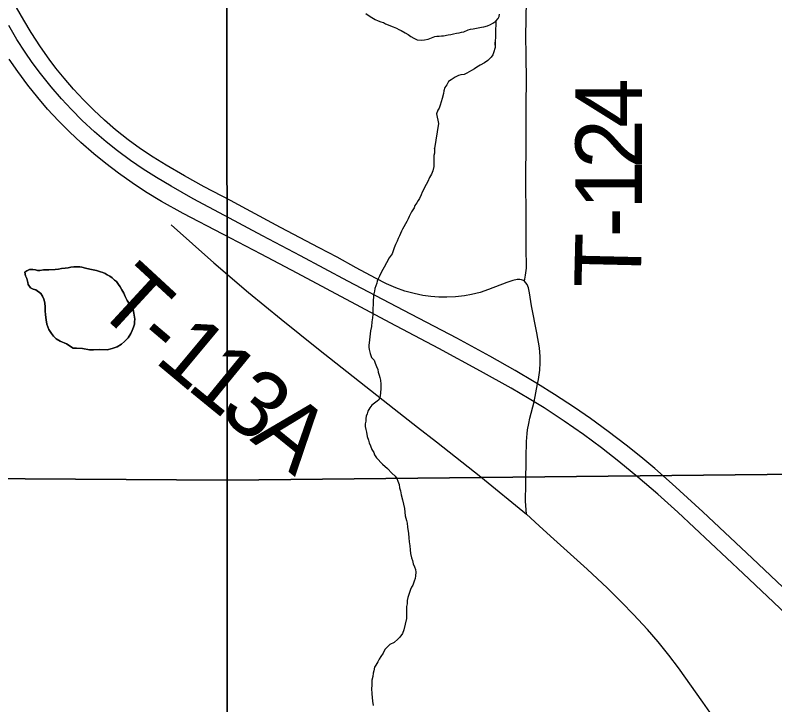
# Model space of a CAD drawing. Extents: x -17 to 88, y -5 to 22.
# Drawn here: x 6.529 to 7.178, y 14.95 to 15.539 of the extents above; entities that cross this region are included whole.
import ezdxf

# ---------------------------------------------------------------- set-up
doc = ezdxf.new("R2010")
doc.units = 0
for name, color, linetype in [('GM_X_County_Road', 7, 'Continuous'), ('GM_X_Minor_Lake', 7, 'Continuous'), ('GM_X_Minor_River', 7, 'Continuous'), ('GM_X_Section', 7, 'Continuous'), ('GM_X_Township_Road', 7, 'Continuous'), ('GM_X_Township_Road_Text', 7, 'Continuous'), ('GM_X_US_Route', 7, 'Continuous')]:
    doc.layers.add(name, color=color, linetype=linetype)

msp = doc.modelspace()

# ---------------------------------------------------------------- linework, layer by layer
at = {"layer": 'GM_X_County_Road'}
for points in [[(6.96426, 15.31159), (6.96345, 15.31216), (6.96255, 15.31258), (6.96165, 15.31288), (6.9601, 15.31309), (6.95786, 15.31306), (6.95438, 15.31229), (6.94915, 15.31043), (6.9334, 15.30444), (6.92626, 15.30214), (6.91898, 15.30026), (6.91281, 15.29914), (6.90533, 15.29832), (6.89783, 15.29795), (6.89095, 15.29802), (6.88407, 15.29854), (6.87725, 15.2995), (6.86988, 15.30101), (6.86203, 15.30318), (6.85437, 15.30595), (6.84636, 15.30948), (6.83687, 15.31421), (6.82045, 15.32311), (6.80412, 15.33207), (6.78872, 15.34016), (6.75566, 15.35741), (6.72668, 15.37308), (6.71302, 15.38046), (6.69042, 15.39222), (6.67354, 15.40154), (6.65798, 15.41067), (6.64688, 15.41758), (6.63601, 15.42485), (6.6254, 15.4325), (6.61468, 15.44105), (6.60524, 15.44919), (6.59613, 15.45769), (6.58733, 15.46651), (6.57886, 15.47565), (6.57068, 15.48505), (6.56358, 15.49374), (6.55795, 15.5012), (6.55052, 15.51198), (6.54272, 15.52399), (6.53622, 15.53462), (6.5301, 15.54549)], [(6.9754, 15.22393), (6.97612, 15.22778), (6.97725, 15.23573), (6.9777, 15.24185), (6.97774, 15.24736), (6.97701, 15.25469), (6.97471, 15.26748), (6.97027, 15.2907), (6.96903, 15.29807), (6.96843, 15.30171), (6.96758, 15.30591), (6.96706, 15.30753), (6.96653, 15.30872), (6.96544, 15.31036), (6.96426, 15.31159)], [(6.97236, 15.20866), (6.9754, 15.22393)], [(6.96583, 15.1126), (6.9652, 15.12368), (6.96532, 15.1386), (6.96562, 15.16097), (6.96596, 15.17469), (6.96649, 15.18155), (6.96688, 15.18467), (6.96782, 15.19022), (6.96876, 15.19451), (6.97236, 15.20866)], [(7.2309, 14.78259), (7.22294, 14.79447), (7.20402, 14.82368), (7.18617, 14.8506), (7.17291, 14.87014), (7.15962, 14.88967), (7.13644, 14.92349), (7.11661, 14.95208), (7.09569, 14.98141), (7.08749, 14.99232), (7.07857, 15.00344), (7.06926, 15.01425), (7.05748, 15.02701), (7.04754, 15.03726), (7.03512, 15.04941), (7.0179, 15.06555), (6.98654, 15.09385), (6.97681, 15.10255), (6.96583, 15.1126)]]:
    msp.add_lwpolyline(points, dxfattribs=at)
at = {"layer": 'GM_X_Minor_Lake'}
for points in [[(6.63117, 15.27912), (6.63041, 15.28443), (6.62965, 15.28747), (6.62851, 15.29013), (6.62661, 15.29203), (6.62472, 15.29507), (6.62282, 15.29848), (6.62168, 15.30152), (6.62016, 15.30418), (6.61864, 15.30684), (6.61713, 15.30874), (6.6156, 15.31139), (6.61371, 15.31253), (6.61181, 15.31443), (6.60991, 15.31595), (6.60764, 15.31709), (6.60574, 15.31823), (6.60384, 15.31899), (6.60194, 15.31974), (6.59853, 15.32088), (6.59549, 15.32127), (6.59284, 15.32202), (6.58904, 15.32278), (6.58601, 15.32354), (6.58411, 15.32392), (6.58183, 15.32392), (6.57918, 15.32392), (6.57652, 15.32354), (6.57424, 15.32316), (6.57159, 15.32278), (6.56855, 15.3224), (6.5659, 15.32202), (6.56324, 15.32164), (6.55755, 15.32126), (6.553, 15.32126), (6.54996, 15.32088), (6.54807, 15.32088), (6.54617, 15.32126), (6.54389, 15.32164), (6.54124, 15.32164), (6.53896, 15.3205), (6.53706, 15.31936)], [(6.53706, 15.31936), (6.53896, 15.3205), (6.54124, 15.32164), (6.54389, 15.32164), (6.54617, 15.32126), (6.54807, 15.32088), (6.54996, 15.32088), (6.553, 15.32126), (6.55755, 15.32126), (6.56324, 15.32164), (6.5659, 15.32202), (6.56855, 15.3224), (6.57159, 15.32278), (6.57424, 15.32316), (6.57652, 15.32354), (6.57918, 15.32392), (6.58183, 15.32392), (6.58411, 15.32392), (6.58601, 15.32354), (6.58904, 15.32278), (6.59284, 15.32202), (6.59549, 15.32127), (6.59853, 15.32088), (6.60194, 15.31974), (6.60384, 15.31899), (6.60574, 15.31823), (6.60764, 15.31709), (6.60991, 15.31595), (6.61181, 15.31443), (6.61371, 15.31253), (6.6156, 15.31139), (6.61713, 15.30874), (6.61864, 15.30684), (6.62016, 15.30418), (6.62168, 15.30152), (6.62282, 15.29848), (6.62472, 15.29507), (6.62661, 15.29203), (6.62851, 15.29013), (6.62965, 15.28747), (6.63041, 15.28443), (6.63117, 15.27912), (6.63079, 15.27684), (6.63079, 15.27494), (6.63003, 15.27228), (6.6289, 15.26963), (6.62776, 15.26697), (6.62549, 15.26317), (6.62245, 15.26013), (6.61979, 15.25785), (6.616, 15.25557), (6.61183, 15.25405), (6.60765, 15.25292), (6.6012, 15.25329), (6.59589, 15.25291), (6.59248, 15.25291), (6.5864, 15.25405), (6.58147, 15.25443), (6.57844, 15.25443), (6.57274, 15.25822), (6.56743, 15.2605), (6.56402, 15.2624), (6.56174, 15.26468), (6.55984, 15.26696), (6.55756, 15.27038), (6.55681, 15.27265), (6.55605, 15.27493), (6.55528, 15.27873), (6.5549, 15.2829), (6.55453, 15.28632), (6.55452, 15.28936), (6.55414, 15.29316), (6.55338, 15.2962), (6.55224, 15.29885), (6.55073, 15.30113), (6.54655, 15.30417), (6.54428, 15.30493), (6.542, 15.30607), (6.5401, 15.30873), (6.53972, 15.31062), (6.53896, 15.31404), (6.53782, 15.31632), (6.53706, 15.31936)], [(6.53706, 15.31936), (6.53782, 15.31632), (6.53896, 15.31404), (6.53972, 15.31062), (6.5401, 15.30873), (6.542, 15.30607), (6.54428, 15.30493), (6.54655, 15.30417), (6.55073, 15.30113), (6.55224, 15.29885), (6.55338, 15.2962), (6.55414, 15.29316), (6.55452, 15.28936), (6.55453, 15.28632), (6.5549, 15.2829), (6.55528, 15.27873), (6.55605, 15.27493), (6.55681, 15.27265), (6.55756, 15.27038), (6.55984, 15.26696), (6.56174, 15.26468), (6.56402, 15.2624), (6.56743, 15.2605), (6.57274, 15.25822), (6.57844, 15.25443), (6.58147, 15.25443), (6.5864, 15.25405), (6.59248, 15.25291), (6.59589, 15.25291), (6.6012, 15.25329), (6.60765, 15.25292), (6.61183, 15.25405), (6.616, 15.25557), (6.61979, 15.25785), (6.62245, 15.26013), (6.62549, 15.26317), (6.62776, 15.26697), (6.6289, 15.26963), (6.63003, 15.27228), (6.63079, 15.27494), (6.63079, 15.27684), (6.63117, 15.27912)]]:
    msp.add_lwpolyline(points, dxfattribs=at)
at = {"layer": 'GM_X_Minor_River'}
for points in [[(6.82856, 15.54042), (6.83156, 15.53847), (6.83382, 15.53691), (6.83645, 15.53534), (6.83909, 15.53415), (6.84135, 15.53335), (6.84362, 15.53255), (6.8455, 15.53138), (6.84776, 15.53057), (6.84965, 15.52978), (6.85192, 15.52898), (6.85494, 15.52778), (6.85682, 15.52661), (6.8587, 15.52581), (6.86209, 15.52385), (6.86472, 15.52228), (6.86697, 15.52072), (6.8696, 15.51916), (6.87262, 15.51796), (6.87641, 15.51751), (6.8787, 15.51785), (6.88175, 15.51855), (6.88482, 15.51963), (6.8875, 15.52072), (6.88941, 15.52106), (6.89131, 15.52103), (6.89321, 15.52137), (6.89511, 15.52134), (6.89893, 15.52203), (6.90122, 15.52236), (6.90351, 15.52308), (6.90618, 15.52341), (6.90846, 15.52375), (6.91038, 15.52447), (6.91229, 15.52481), (6.91611, 15.52626), (6.91803, 15.52699), (6.92032, 15.52732), (6.92757, 15.52871), (6.92947, 15.52905), (6.93253, 15.52976), (6.93521, 15.53084), (6.93713, 15.53195), (6.93983, 15.5338), (6.94177, 15.53604), (6.94257, 15.53792), (6.94298, 15.53981)], [(6.93983, 15.5338), (6.93907, 15.5133), (6.93911, 15.51596), (6.93907, 15.5133), (6.93903, 15.51141), (6.9378, 15.50687), (6.93701, 15.50499), (6.93583, 15.50311), (6.93274, 15.50013), (6.93004, 15.49828), (6.9262, 15.49608), (6.92351, 15.49461), (6.92158, 15.49312), (6.91889, 15.49166), (6.91505, 15.48945), (6.91275, 15.48835), (6.9097, 15.48803), (6.90778, 15.48731), (6.9051, 15.48584), (6.90163, 15.48362), (6.89933, 15.48215), (6.89776, 15.47952), (6.89619, 15.47727), (6.89538, 15.47425), (6.89495, 15.47197), (6.89374, 15.46782), (6.89292, 15.4648), (6.89211, 15.46216), (6.8913, 15.45951), (6.89013, 15.45763), (6.88893, 15.45462), (6.89084, 15.44638)], [(6.89084, 15.44638), (6.88725, 15.42497), (6.88725, 15.42535), (6.88725, 15.42307), (6.88725, 15.42117), (6.88687, 15.4189), (6.88687, 15.417), (6.88687, 15.41472), (6.88687, 15.41282), (6.88687, 15.40978), (6.88574, 15.40599), (6.8846, 15.40295), (6.88308, 15.40029), (6.88157, 15.39687), (6.88005, 15.39421), (6.87664, 15.38776), (6.87588, 15.38548), (6.87436, 15.38244), (6.87322, 15.38054), (6.87208, 15.37864), (6.87057, 15.37636), (6.86981, 15.37446), (6.86753, 15.37105), (6.86678, 15.36915), (6.86564, 15.36687), (6.86488, 15.36497), (6.86374, 15.36269), (6.8626, 15.36079), (6.86109, 15.35813), (6.85995, 15.35624), (6.85919, 15.35434), (6.85729, 15.35054), (6.85616, 15.34826), (6.8554, 15.34598), (6.85388, 15.34295), (6.85274, 15.34029), (6.85123, 15.33497), (6.84857, 15.33155), (6.8463, 15.32738), (6.8444, 15.32358), (6.84212, 15.31978), (6.84023, 15.31598), (6.83909, 15.3137), (6.83833, 15.3118), (6.83795, 15.30991), (6.8372, 15.30763), (6.83644, 15.30535), (6.83606, 15.30307), (6.8353, 15.29965), (6.8353, 15.29775), (6.83492, 15.29586), (6.83492, 15.29358), (6.83492, 15.29168), (6.83454, 15.28826), (6.83454, 15.28636), (6.83455, 15.28332), (6.83417, 15.28029), (6.83379, 15.27687), (6.83341, 15.27307), (6.83265, 15.26927), (6.83152, 15.25902), (6.83114, 15.25712), (6.83114, 15.25522), (6.83152, 15.25332), (6.83228, 15.24991), (6.83342, 15.24649), (6.8357, 15.24421), (6.83646, 15.24155), (6.8376, 15.2389), (6.83873, 15.23624), (6.83911, 15.23396), (6.83987, 15.2313), (6.84063, 15.2294), (6.84101, 15.22713), (6.84139, 15.22371), (6.84139, 15.22029), (6.84102, 15.21611), (6.84064, 15.21193), (6.8395, 15.21004), (6.83609, 15.20738), (6.83381, 15.20586), (6.83191, 15.20358), (6.8304, 15.20054), (6.82964, 15.19826), (6.82888, 15.19637), (6.8285, 15.19446), (6.8285, 15.19219), (6.82812, 15.18991), (6.82812, 15.18763), (6.8285, 15.18497), (6.82926, 15.1827), (6.82964, 15.1789), (6.83078, 15.17586), (6.83154, 15.17358), (6.83268, 15.17092), (6.83382, 15.16788), (6.83534, 15.16523), (6.8361, 15.16333), (6.83762, 15.16067), (6.84293, 15.15536), (6.8471, 15.15156)], [(6.89003, 15.44878), (6.89003, 15.44878)], [(6.8471, 15.15156), (6.8509, 15.14776), (6.85356, 15.1451), (6.85507, 15.14321), (6.85583, 15.14093), (6.85697, 15.13789), (6.85735, 15.13523), (6.85811, 15.13257), (6.85887, 15.12916), (6.86001, 15.12498), (6.86077, 15.12118), (6.86153, 15.11738), (6.86229, 15.11131), (6.86343, 15.10713), (6.86381, 15.10485), (6.86419, 15.10144), (6.86495, 15.09612), (6.86533, 15.09232), (6.86571, 15.0889), (6.86609, 15.08549), (6.86647, 15.08207), (6.86685, 15.07903), (6.86761, 15.07524), (6.86837, 15.07296), (6.86913, 15.0703), (6.87027, 15.06764), (6.87103, 15.06536), (6.87141, 15.06309), (6.87103, 15.06005), (6.87065, 15.05777), (6.8699, 15.05549), (6.86876, 15.05207), (6.86762, 15.05017), (6.86686, 15.04827), (6.86535, 15.0441), (6.86459, 15.04144), (6.86383, 15.03878), (6.86383, 15.03612), (6.86345, 15.03384), (6.86345, 15.03195), (6.86345, 15.02815), (6.86345, 15.02549), (6.86345, 15.02359), (6.86118, 15.01372), (6.86004, 15.01068), (6.85777, 15.00764), (6.85587, 15.00574), (6.85284, 15.00308), (6.84904, 15.00119), (6.84677, 14.99891), (6.84487, 14.99701), (6.84335, 14.99397), (6.84146, 14.99093), (6.83994, 14.98865), (6.8388, 14.98637), (6.83728, 14.98372), (6.83615, 14.98182), (6.83539, 14.97878), (6.83501, 14.97688), (6.83463, 14.97384), (6.83387, 14.9708), (6.83387, 14.96891), (6.83388, 14.96625), (6.8335, 14.96359), (6.83388, 14.95903), (6.83426, 14.95296), (6.83502, 14.94916)]]:
    msp.add_lwpolyline(points, dxfattribs=at)
at = {"layer": 'GM_X_Section'}
for points in [[(6.70945, 16.1492), (6.71014, 15.14163), (5.71662, 15.14816), (5.71414, 16.14656)], [(7.71159, 16.15106), (7.71436, 15.15219), (6.71014, 15.14163), (6.70945, 16.1492)], [(5.71662, 15.14816), (6.71014, 15.14163), (6.70992, 14.1406), (5.69164, 14.14626)], [(6.71014, 15.14163), (7.71436, 15.15219), (7.70793, 14.14937), (6.70992, 14.1406)]]:
    msp.add_lwpolyline(points, close=True, dxfattribs=at)
at = {"layer": 'GM_X_Township_Road'}
for points in [[(6.96426, 15.31159), (6.96502, 15.31679), (6.96592, 15.32286), (6.96574, 15.341), (6.9656, 15.36522), (6.96524, 15.3994), (6.96553, 15.42923), (6.96568, 15.46403), (6.9658, 15.48205), (6.96554, 15.50562), (6.96549, 15.52048), (6.96591, 15.55139)], [(6.66238, 15.35974), (6.69861, 15.32748), (6.72844, 15.30209), (6.75626, 15.27915), (6.78829, 15.25351), (6.85269, 15.20269), (6.87286, 15.1871), (6.88903, 15.17449), (6.92702, 15.1444), (6.96583, 15.1126)]]:
    msp.add_lwpolyline(points, dxfattribs=at)
at = {"layer": 'GM_X_US_Route'}
for points in [[(7.22747, 15.01022), (7.15873, 15.07502), (7.11652, 15.1145), (7.09044, 15.13846), (7.07557, 15.15163), (7.0637, 15.16163), (7.05111, 15.17172), (7.03581, 15.18338), (7.02072, 15.1943), (7.00692, 15.2038), (6.98976, 15.215), (6.9754, 15.22393), (6.97236, 15.22583), (6.95633, 15.23532), (6.9347, 15.24754), (6.90633, 15.26297), (6.86121, 15.28665), (6.81328, 15.3117), (6.77267, 15.33331), (6.7403, 15.35053), (6.7079, 15.36769), (6.68108, 15.38214), (6.66211, 15.39281), (6.6498, 15.40012), (6.63824, 15.40746), (6.62742, 15.41482), (6.61638, 15.42294), (6.60662, 15.43068), (6.59668, 15.4392), (6.58623, 15.449), (6.57707, 15.45834), (6.5686, 15.46748), (6.55962, 15.47784), (6.55062, 15.48899), (6.54356, 15.49849), (6.53752, 15.5072), (6.53048, 15.51824), (6.5236, 15.53009)], [(7.18764, 15.0275), (7.15103, 15.06206), (7.09513, 15.11423), (7.07806, 15.12966), (7.06112, 15.14431), (7.04481, 15.15777), (7.03009, 15.16926), (7.01454, 15.18067), (6.9982, 15.19206), (6.98106, 15.20337), (6.97236, 15.20866), (6.96829, 15.21114), (6.95269, 15.22018), (6.92663, 15.23474), (6.89114, 15.25407), (6.84941, 15.27621), (6.76984, 15.31852), (6.73907, 15.33479), (6.70654, 15.35173), (6.6724, 15.36954), (6.65393, 15.37971), (6.64017, 15.38808), (6.6288, 15.3956), (6.61717, 15.40385), (6.60633, 15.41212), (6.59624, 15.42035), (6.58505, 15.43016), (6.57555, 15.43906), (6.56592, 15.44871), (6.55666, 15.45872), (6.54817, 15.46858), (6.53964, 15.47923), (6.53115, 15.49069), (6.52379, 15.50142)]]:
    msp.add_lwpolyline(points, dxfattribs=at)

# ---------------------------------------------------------------- texts
at = {"layer": 'GM_X_Township_Road_Text'}
for s, rotation, p in [('4', 89.99789, (7.0646, 15.44279)), ('2', 89.98794, (7.06459, 15.40778)), ('1', 89.92572, (7.06455, 15.37271)), ('-', 89.7646, (7.06445, 15.3492)), ('T', 88.63703, (7.06342, 15.3055)), ('T', 317.31581, (6.59558, 15.28927)), ('-', 319.74302, (6.62879, 15.25872)), ('1', 320.16991, (6.64695, 15.24334)), ('1', 320.76406, (6.67433, 15.22051)), ('3', 320.94753, (6.70159, 15.19825)), ('A', 321.0083, (6.72882, 15.17616))]:
    msp.add_text(s, height=0.05682, rotation=rotation, dxfattribs=at).set_placement(p)

doc.saveas('drawing.dxf')
